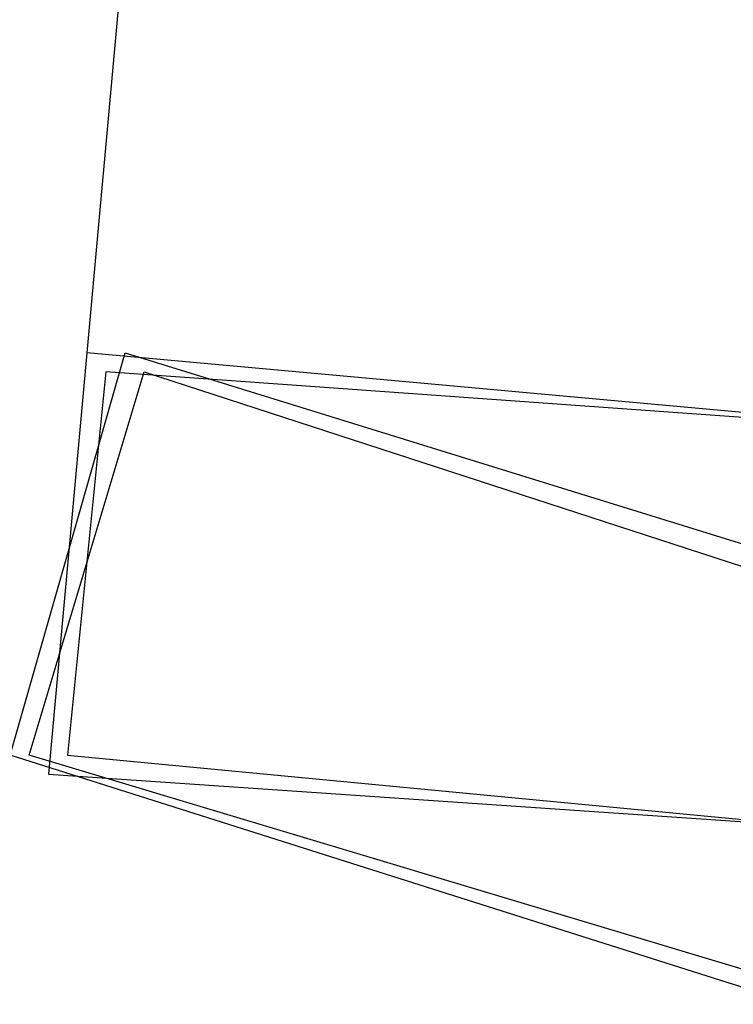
# Model space of a CAD drawing. Header units: feet. Extents: x -79 to 198, y -22 to 181.
# Tile 422 of 656: x 122.953 to 123.45, y 42.458 to 43.143. Entities that reach past the tile are written whole.
import ezdxf

# ---------------------------------------------------------------- set-up
doc = ezdxf.new("R2010")
doc.units = ezdxf.units.FT
doc.layers.add('A-LINEA', color=7, linetype='CONTINUOUS')

msp = doc.modelspace()

# ---------------------------------------------------------------- linework, layer by layer
at = {"layer": 'A-LINEA'}
msp.add_line((123.2933, 46.1111), (123, 42.9111), dxfattribs=at)
msp.add_line((123.2933, 46.1111), (123, 42.9111), dxfattribs=at)
for points in [[(122.9467, 42.6311), (123.0267, 42.9111), (123.5867, 42.7378), (123.4933, 42.4578), (122.9467, 42.6311)], [(122.9467, 42.6311), (123.0267, 42.9111), (123.5867, 42.7378), (123.4933, 42.4578), (122.9467, 42.6311)], [(123, 42.9111), (122.9733, 42.6178), (123.56, 42.5778), (123.5867, 42.8578), (123, 42.9111)], [(123, 42.9111), (122.9733, 42.6178), (123.56, 42.5778), (123.5867, 42.8578), (123, 42.9111)], [(122.96, 42.6311), (123.04, 42.8978), (123.5733, 42.7244), (123.4933, 42.4711), (122.96, 42.6311)], [(122.96, 42.6311), (123.04, 42.8978), (123.5733, 42.7244), (123.4933, 42.4711), (122.96, 42.6311)], [(123.0133, 42.8978), (122.9867, 42.6311), (123.5467, 42.5778), (123.5733, 42.8578), (123.0133, 42.8978)], [(123.0133, 42.8978), (122.9867, 42.6311), (123.5467, 42.5778), (123.5733, 42.8578), (123.0133, 42.8978)]]:
    msp.add_lwpolyline(points, dxfattribs=at)

doc.saveas('drawing.dxf')
